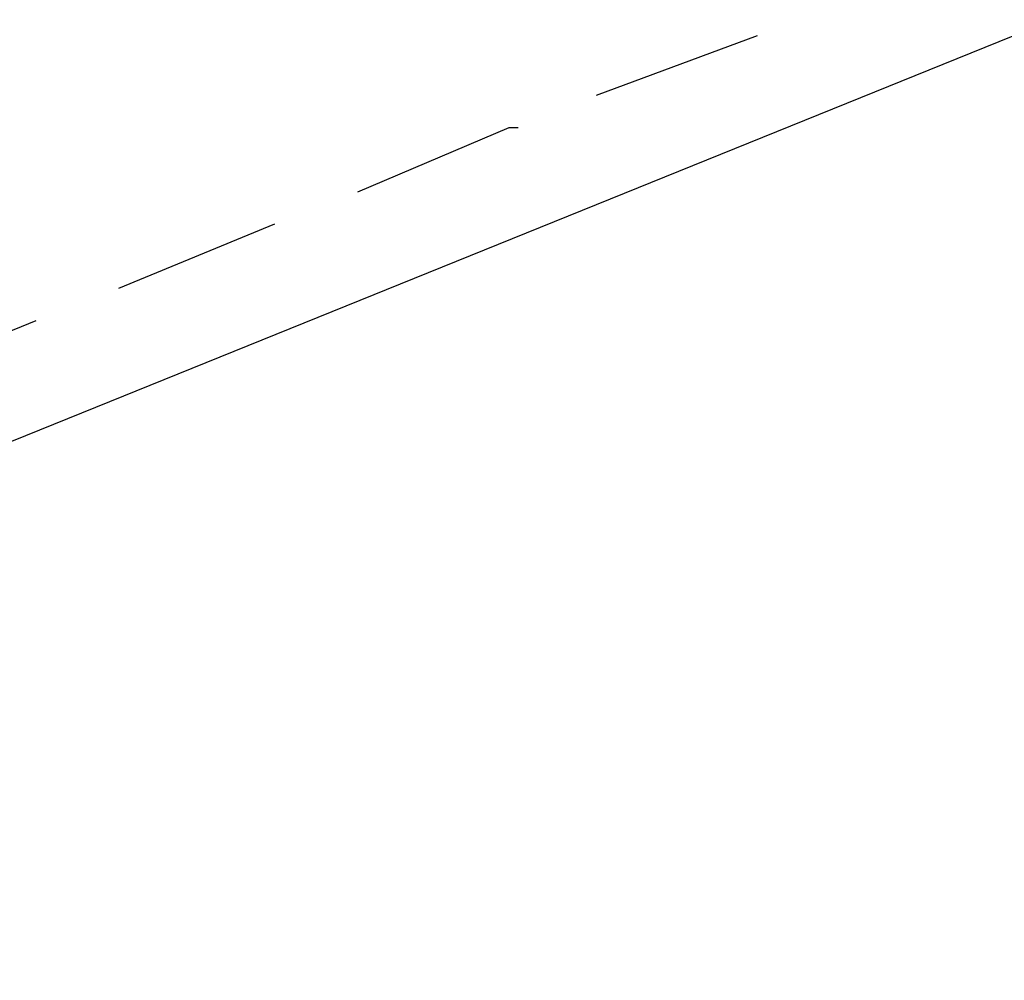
# Model space of a CAD drawing. Header units: feet. Extents: x -79 to 198, y -22 to 181.
# Tile 635 of 656: x 57.69 to 60.54, y 151.52 to 154.3. Entities that reach past the tile are written whole.
import ezdxf

# ---------------------------------------------------------------- set-up
doc = ezdxf.new("R2010")
doc.units = ezdxf.units.FT
doc.layers.add('A-AREA-COMUN', color=252, linetype='CONTINUOUS')
doc.layers.add('A-LINEA', color=7, linetype='CONTINUOUS')

msp = doc.modelspace()

# ---------------------------------------------------------------- linework, layer by layer
at = {"layer": 'A-AREA-COMUN'}
msp.add_lwpolyline([(124.512, 153.8133), (119.552, 155.5733), (114.928, 156.9422), (109.568, 158.1689), (103.76, 159.1289), (97.6, 159.7333), (90.24, 159.8933), (85.2, 159.6622), (78.48, 158.8978), (72.832, 157.8489), (66.848, 156.3378), (60.88, 154.3822), (56, 152.4089), (50.16, 149.6178), (45.088, 146.7378), (40.08, 143.4133), (39.68, 143.3778), (38.592, 142.5778), (38.528, 142.1689), (37.728, 141.7778), (36.768, 141.7778), (2.592, 149.8489)], dxfattribs=at)
at = {"layer": 'A-LINEA'}
for p, q in [((59.8267, 154.2578), (59.36, 154.0844)), ((58.4267, 153.7111), (57.9733, 153.5244)), ((57.7333, 153.4311), (57.28, 153.2444))]:
    msp.add_line(p, q, dxfattribs=at)
msp.add_lwpolyline([(59.1333, 153.9911), (59.1067, 153.9911), (58.6667, 153.8044)], dxfattribs=at)

doc.saveas('drawing.dxf')
